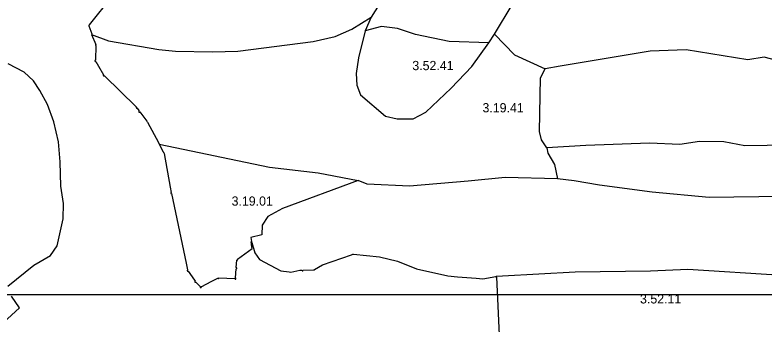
# Model space of a CAD drawing. Extents: x -662500 to -653478, y -1056827 to -1049993.
# Drawn here: x -661381 to -660772, y -1050977 to -1050726 of the extents above; entities that cross this region are included whole.
import ezdxf

# ---------------------------------------------------------------- set-up
doc = ezdxf.new("R2010")
doc.units = 0
doc.layers.add('Vrstva 24', color=7, linetype='Continuous')
doc.layers.add('Vrstva 9', color=7, linetype='Continuous')

msp = doc.modelspace()

# ---------------------------------------------------------------- linework, layer by layer
at = {"layer": 'Vrstva 24'}
for points in [[(-661024.6, -1050596.57), (-661038.64, -1050618.03), (-661068.65, -1050686.32), (-661078.98, -1050706.69), (-661091.94, -1050727.7)], [(-660991.97, -1050741.39), (-660977.65, -1050717.43), (-660958.65, -1050683.29), (-660936.63, -1050635.39)], [(-661302.35, -1050710.23), (-661321.04, -1050733.81), (-661321.35, -1050734.2), (-661321.18, -1050734.67), (-661318.78, -1050741.13), (-661318.96, -1050741.74)], [(-661318.96, -1050741.74), (-661305.19, -1050746.69), (-661264.44, -1050753.85), (-661250.95, -1050755.23), (-661220.94, -1050755.78), (-661200.29, -1050755.23), (-661139.02, -1050747.24), (-661121.12, -1050743.39), (-661107.63, -1050737.33), (-661091.94, -1050727.7)], [(-661091.94, -1050727.7), (-661096.89, -1050738.71)], [(-661096.89, -1050738.71), (-661102.25, -1050760.66), (-661104.17, -1050773.33), (-661103.62, -1050782.69), (-661100.59, -1050790.67), (-661080.49, -1050808.02), (-661070.86, -1050809.95), (-661057.92, -1050809.95), (-661047.73, -1050804.72), (-661027.08, -1050785.17), (-661010.28, -1050767.54), (-660996.38, -1050748.27)], [(-660996.38, -1050748.27), (-661028.59, -1050747.44), (-661056.13, -1050741.66), (-661070.72, -1050736.71), (-661083.66, -1050735.05), (-661096.89, -1050738.71)], [(-661318.96, -1050741.74), (-661315.69, -1050749.71), (-661315.72, -1050749.73), (-661315.75, -1050749.75), (-661315.78, -1050749.77), (-661315.8, -1050749.79), (-661315.82, -1050749.81), (-661315.84, -1050749.84), (-661315.86, -1050749.87), (-661315.88, -1050749.9), (-661315.9, -1050749.93), (-661315.91, -1050749.96), (-661315.92, -1050749.99), (-661315.93, -1050750.02), (-661315.93, -1050750.05), (-661315.94, -1050750.08), (-661315.94, -1050750.11), (-661315.94, -1050750.14), (-661315.94, -1050750.17), (-661315.94, -1050750.2), (-661315.93, -1050750.23), (-661315.93, -1050750.26), (-661315.92, -1050750.29), (-661315.91, -1050750.32), (-661315.89, -1050750.35), (-661315.88, -1050750.38), (-661315.86, -1050750.4), (-661315.84, -1050750.43), (-661315.82, -1050750.46), (-661315.8, -1050750.49), (-661315.77, -1050750.52), (-661315.74, -1050750.54), (-661315.71, -1050750.56), (-661315.68, -1050750.58), (-661315.65, -1050750.6), (-661315.62, -1050750.61), (-661315.59, -1050750.62), (-661315.56, -1050750.63), (-661315.53, -1050750.64), (-661315.5, -1050750.64), (-661315.47, -1050750.64), (-661315.85, -1050762.54), (-661315.88, -1050762.54), (-661315.91, -1050762.54), (-661315.94, -1050762.55), (-661315.97, -1050762.55), (-661316, -1050762.56), (-661316.03, -1050762.57), (-661316.06, -1050762.59), (-661316.09, -1050762.6), (-661316.12, -1050762.62), (-661316.15, -1050762.64), (-661316.18, -1050762.66), (-661316.21, -1050762.68), (-661316.24, -1050762.71), (-661316.26, -1050762.74), (-661316.28, -1050762.77), (-661316.3, -1050762.8), (-661316.31, -1050762.83), (-661316.33, -1050762.86), (-661316.34, -1050762.89), (-661316.35, -1050762.92), (-661316.35, -1050762.95), (-661316.36, -1050762.98), (-661316.36, -1050763.01)], [(-660996.38, -1050748.27), (-660991.97, -1050741.39)], [(-660991.97, -1050741.39), (-660975.72, -1050758.18), (-660950.67, -1050769.47)], [(-660497.86, -1050811.32), (-660537.23, -1050808.3), (-660567.94, -1050804.44), (-660664.44, -1050781.86), (-660750.63, -1050765.89), (-660773.02, -1050759.9), (-660786.29, -1050762.31), (-660836.4, -1050754.05), (-660865.59, -1050755.15), (-660938.69, -1050767.27), (-660950.67, -1050769.47)], [(-661316.36, -1050763.01), (-661316.36, -1050763.04), (-661316.36, -1050763.07), (-661316.36, -1050763.1), (-661316.35, -1050763.13), (-661316.34, -1050763.16), (-661316.33, -1050763.19), (-661316.32, -1050763.22), (-661316.31, -1050763.25), (-661316.3, -1050763.27), (-661316.28, -1050763.3), (-661316.26, -1050763.33), (-661316.24, -1050763.36), (-661316.22, -1050763.39), (-661316.19, -1050763.42), (-661316.16, -1050763.44), (-661316.13, -1050763.46), (-661316.1, -1050763.48), (-661316.07, -1050763.5), (-661316.04, -1050763.51), (-661316.01, -1050763.52), (-661315.98, -1050763.53), (-661315.94, -1050763.53), (-661315.92, -1050763.54), (-661315.89, -1050763.54), (-661315.86, -1050763.54), (-661315.83, -1050763.54), (-661315.8, -1050763.54), (-661315.77, -1050763.53), (-661315.74, -1050763.53), (-661315.71, -1050763.52), (-661315.68, -1050763.51), (-661315.65, -1050763.5), (-661315.62, -1050763.48), (-661313.36, -1050767.31), (-661309.26, -1050774.4), (-661309.29, -1050774.42), (-661309.31, -1050774.44), (-661309.33, -1050774.46), (-661309.36, -1050774.48), (-661309.38, -1050774.51), (-661309.4, -1050774.54), (-661309.42, -1050774.57), (-661309.44, -1050774.6), (-661309.45, -1050774.63), (-661309.46, -1050774.66), (-661309.47, -1050774.69), (-661309.47, -1050774.72), (-661309.48, -1050774.75), (-661309.48, -1050774.78), (-661309.48, -1050774.81), (-661309.48, -1050774.84), (-661309.48, -1050774.87), (-661309.47, -1050774.9), (-661309.46, -1050774.93), (-661309.45, -1050774.96), (-661309.44, -1050774.99), (-661309.43, -1050775.02), (-661309.42, -1050775.04), (-661309.4, -1050775.07), (-661309.38, -1050775.1), (-661309.36, -1050775.13), (-661309.34, -1050775.16), (-661309.31, -1050775.19), (-661309.28, -1050775.21)], [(-661386.97, -1050945.78), (-661365.77, -1050928.71), (-661352.27, -1050921), (-661347.04, -1050913.02), (-661342.09, -1050891.26), (-661341.81, -1050878.87), (-661344.01, -1050864.83), (-661344.43, -1050845.01), (-661345.8, -1050828.76), (-661349.66, -1050812.52), (-661354.89, -1050798.47), (-661360.95, -1050787.18), (-661366.18, -1050779.2), (-661373.61, -1050772.31), (-661386.83, -1050765.43)], [(-660949.43, -1050833.63), (-660953.83, -1050827.02), (-660955.49, -1050820.41), (-660954.66, -1050776.91), (-660950.67, -1050769.47)], [(-661309.28, -1050775.21), (-661309.25, -1050775.23), (-661309.22, -1050775.25), (-661309.19, -1050775.26), (-661309.16, -1050775.28), (-661309.13, -1050775.29), (-661309.1, -1050775.3), (-661309.06, -1050775.3), (-661309.04, -1050775.31), (-661309.01, -1050775.31), (-661308.98, -1050775.31), (-661308.95, -1050775.31), (-661308.92, -1050775.31), (-661308.89, -1050775.3), (-661308.86, -1050775.3), (-661308.83, -1050775.29), (-661308.8, -1050775.28), (-661308.77, -1050775.26), (-661308.74, -1050775.25), (-661308.71, -1050775.23), (-661308.68, -1050775.21), (-661308.65, -1050775.19), (-661308.63, -1050775.17), (-661282.81, -1050800.46), (-661282.83, -1050800.49), (-661282.85, -1050800.51), (-661282.87, -1050800.54), (-661282.89, -1050800.57), (-661282.9, -1050800.6), (-661282.91, -1050800.63), (-661282.92, -1050800.66), (-661282.93, -1050800.69), (-661282.94, -1050800.72), (-661282.94, -1050800.75), (-661282.94, -1050800.78), (-661282.94, -1050800.81), (-661282.94, -1050800.84), (-661282.94, -1050800.87), (-661282.93, -1050800.9), (-661282.92, -1050800.93), (-661282.91, -1050800.96), (-661282.9, -1050800.99), (-661282.89, -1050801.02), (-661282.87, -1050801.05), (-661282.85, -1050801.08), (-661282.83, -1050801.11), (-661282.81, -1050801.14), (-661282.79, -1050801.16), (-661282.77, -1050801.18), (-661282.74, -1050801.2), (-661282.71, -1050801.22), (-661282.68, -1050801.24), (-661282.65, -1050801.25), (-661282.62, -1050801.27), (-661282.59, -1050801.28), (-661282.56, -1050801.29), (-661282.53, -1050801.29), (-661282.5, -1050801.3), (-661282.48, -1050801.3), (-661282.45, -1050801.3), (-661282.42, -1050801.3), (-661282.39, -1050801.3), (-661282.36, -1050801.29), (-661282.33, -1050801.29), (-661282.3, -1050801.28)], [(-661282.3, -1050801.28), (-661282.27, -1050801.27), (-661282.24, -1050801.26), (-661282.21, -1050801.25), (-661282.18, -1050801.23), (-661282.15, -1050801.21), (-661280.34, -1050803.65), (-661280.54, -1050803.75), (-661280.64, -1050803.85), (-661280.74, -1050804.05), (-661280.74, -1050804.25), (-661280.64, -1050804.45), (-661280.54, -1050804.55), (-661280.34, -1050804.65), (-661280.14, -1050804.65), (-661279.94, -1050804.55), (-661279.84, -1050804.45), (-661279.81, -1050804.38), (-661274.16, -1050812.07), (-661273.86, -1050812.47), (-661273.62, -1050812.91), (-661264.59, -1050829.27), (-661264.17, -1050830.67)], [(-660275.96, -1050940.9), (-660289.17, -1050930.99), (-660301.01, -1050925.48), (-660318.91, -1050919.15), (-660340.39, -1050915.57), (-660404.96, -1050906.21), (-660436.34, -1050897.95), (-660462.78, -1050888.59), (-660506.42, -1050876.2), (-660543.59, -1050869.59), (-660568.65, -1050864.08), (-660626.89, -1050846.18), (-660653.04, -1050840.4), (-660715, -1050832.69), (-660734.27, -1050831.31), (-660788.65, -1050831.87), (-660805.72, -1050828.84), (-660825.55, -1050828.56), (-660841.52, -1050831.04), (-660866.02, -1050829.94), (-660917.79, -1050831.59), (-660949.43, -1050833.63)], [(-661264.17, -1050830.67), (-661263.68, -1050831.6), (-661260.96, -1050836.75), (-661260.96, -1050836.77), (-661260.96, -1050836.8), (-661260.95, -1050836.83), (-661260.95, -1050836.86), (-661260.94, -1050836.89), (-661260.93, -1050836.92), (-661260.92, -1050836.95), (-661260.91, -1050836.98), (-661260.89, -1050837.01), (-661260.87, -1050837.04), (-661260.85, -1050837.07), (-661260.83, -1050837.1), (-661260.81, -1050837.12), (-661260.79, -1050837.14), (-661260.76, -1050837.16), (-661260.73, -1050837.18), (-661260.2, -1050838.19), (-661255.12, -1050865.62), (-661254.35, -1050869.8), (-661254.38, -1050869.8), (-661254.41, -1050869.81), (-661254.44, -1050869.83), (-661254.47, -1050869.84), (-661254.5, -1050869.85), (-661254.52, -1050869.87), (-661254.55, -1050869.89), (-661254.58, -1050869.91), (-661254.61, -1050869.93), (-661254.64, -1050869.96), (-661254.66, -1050869.99), (-661254.68, -1050870.02), (-661254.7, -1050870.05), (-661254.71, -1050870.08), (-661254.73, -1050870.11), (-661254.74, -1050870.14), (-661254.75, -1050870.17), (-661254.75, -1050870.2), (-661254.76, -1050870.23), (-661254.76, -1050870.26), (-661254.76, -1050870.29), (-661254.76, -1050870.32), (-661254.76, -1050870.35), (-661254.75, -1050870.38), (-661254.75, -1050870.41), (-661254.73, -1050870.44), (-661254.72, -1050870.47), (-661254.71, -1050870.5), (-661254.7, -1050870.52), (-661254.68, -1050870.55), (-661254.66, -1050870.58), (-661254.64, -1050870.61), (-661254.62, -1050870.64), (-661254.59, -1050870.67), (-661254.56, -1050870.69), (-661254.53, -1050870.71), (-661254.5, -1050870.73), (-661254.47, -1050870.75), (-661254.44, -1050870.76), (-661254.41, -1050870.77), (-661254.38, -1050870.78), (-661254.34, -1050870.78), (-661254.31, -1050870.79)], [(-661264.17, -1050830.67), (-661174.54, -1050849.4), (-661135.17, -1050853.8), (-661102.5, -1050860)], [(-660949.43, -1050833.63), (-660948.6, -1050838.03), (-660943.1, -1050847.12), (-660940.62, -1050858.68)], [(-661102.5, -1050860), (-661164.08, -1050882.72), (-661175.92, -1050889.32), (-661180.6, -1050896.48), (-661180.87, -1050904.19), (-661189.69, -1050906.4), (-661189.13, -1050909.7), (-661189.34, -1050909.92)], [(-660940.62, -1050858.68), (-660983.3, -1050857.58), (-661013.31, -1050860.61), (-661060.94, -1050864.74), (-661095.36, -1050863.09), (-661102.5, -1050860)], [(-660275.96, -1050940.9), (-660298.26, -1050947.24), (-660319.74, -1050950.82), (-660365.44, -1050953.29), (-660402.89, -1050952.74), (-660435.66, -1050949.71), (-660454.38, -1050944.21), (-660491.28, -1050931.82), (-660570.71, -1050914.19), (-660666.95, -1050885.56), (-660709.08, -1050877.3), (-660734.96, -1050874.27), (-660757.26, -1050873.17), (-660817.7, -1050873.99), (-660863.96, -1050869.59), (-660906.78, -1050863.81), (-660927.15, -1050860.5), (-660940.62, -1050858.68)], [(-661254.31, -1050870.79), (-661254.29, -1050870.79), (-661254.26, -1050870.79), (-661254.23, -1050870.79), (-661254.2, -1050870.79), (-661254.17, -1050870.78), (-661242.17, -1050927.22), (-661241.02, -1050932.7), (-661241.06, -1050932.71), (-661241.09, -1050932.72), (-661241.12, -1050932.73), (-661241.15, -1050932.75), (-661241.18, -1050932.77), (-661241.21, -1050932.79), (-661241.23, -1050932.81), (-661241.26, -1050932.83), (-661241.28, -1050932.85), (-661241.3, -1050932.88), (-661241.32, -1050932.91), (-661241.34, -1050932.94), (-661241.35, -1050932.97), (-661241.37, -1050933), (-661241.38, -1050933.03), (-661241.39, -1050933.06), (-661241.39, -1050933.09), (-661241.4, -1050933.12), (-661241.4, -1050933.15), (-661241.4, -1050933.18), (-661241.4, -1050933.21), (-661241.4, -1050933.24), (-661241.39, -1050933.27), (-661241.39, -1050933.3), (-661241.38, -1050933.33), (-661241.36, -1050933.36), (-661241.35, -1050933.39), (-661241.34, -1050933.42), (-661241.32, -1050933.44), (-661241.3, -1050933.47), (-661241.28, -1050933.5), (-661241.26, -1050933.53), (-661241.23, -1050933.56), (-661241.2, -1050933.58), (-661241.17, -1050933.6), (-661241.14, -1050933.62), (-661241.11, -1050933.64), (-661241.08, -1050933.65), (-661241.05, -1050933.66), (-661241.02, -1050933.67), (-661240.98, -1050933.68), (-661240.95, -1050933.68), (-661240.93, -1050933.68), (-661240.9, -1050933.68), (-661240.87, -1050933.68), (-661240.84, -1050933.68), (-661240.81, -1050933.67), (-661240.78, -1050933.67), (-661240.75, -1050933.66), (-661240.72, -1050933.65), (-661240.69, -1050933.64), (-661240.66, -1050933.62), (-661240.63, -1050933.6), (-661237.46, -1050938.23), (-661235, -1050941.88), (-661235.04, -1050941.9), (-661235.06, -1050941.92)], [(-661200.52, -1050924.04), (-661188.69, -1050915.3), (-661189.1, -1050912.35), (-661189.23, -1050911.36), (-661189.42, -1050910.01), (-661189.34, -1050909.92)], [(-661189.34, -1050909.92), (-661189.31, -1050909.92), (-661189.29, -1050909.91), (-661189.26, -1050909.89), (-661189.23, -1050909.87), (-661189.2, -1050909.85), (-661189.17, -1050909.83), (-661189.14, -1050909.8), (-661189.12, -1050909.78), (-661188.91, -1050910.5), (-661186.53, -1050918.88), (-661182.67, -1050924.11), (-661165.33, -1050933.47), (-661158.73, -1050934.38), (-661157.34, -1050934.57), (-661149.89, -1050932.92), (-661148.18, -1050932.89), (-661148.18, -1050932.92), (-661148.18, -1050932.95), (-661148.17, -1050932.98), (-661148.16, -1050933.01), (-661148.15, -1050933.04), (-661148.14, -1050933.07), (-661148.13, -1050933.1), (-661148.11, -1050933.13), (-661148.09, -1050933.16), (-661148.07, -1050933.19), (-661148.05, -1050933.22), (-661148.03, -1050933.24), (-661148.01, -1050933.26), (-661147.98, -1050933.28), (-661147.95, -1050933.3), (-661147.92, -1050933.32), (-661147.89, -1050933.34), (-661147.86, -1050933.35), (-661147.83, -1050933.36), (-661147.8, -1050933.37), (-661147.77, -1050933.38), (-661147.73, -1050933.38), (-661147.71, -1050933.38), (-661147.68, -1050933.38), (-661147.65, -1050933.38), (-661147.62, -1050933.38), (-661147.59, -1050933.37), (-661147.56, -1050933.37), (-661147.53, -1050933.36), (-661147.5, -1050933.35), (-661147.47, -1050933.34), (-661147.44, -1050933.32), (-661147.41, -1050933.3), (-661147.38, -1050933.28), (-661147.35, -1050933.26), (-661147.32, -1050933.23), (-661147.3, -1050933.2), (-661147.28, -1050933.17), (-661147.26, -1050933.14), (-661147.24, -1050933.12), (-661147.23, -1050933.09), (-661147.21, -1050933.06), (-661147.2, -1050933.03), (-661147.19, -1050933), (-661147.19, -1050932.97), (-661147.18, -1050932.94), (-661147.18, -1050932.91), (-661147.18, -1050932.88)], [(-661147.18, -1050932.88), (-661138.89, -1050932.7), (-661138.89, -1050932.73), (-661138.89, -1050932.75), (-661138.39, -1050932.7), (-661137.93, -1050932.5), (-661137.94, -1050932.47), (-661137.96, -1050932.45), (-661131.5, -1050928.54), (-661107.89, -1050920.35), (-661106.82, -1050919.98), (-661106.42, -1050920.02), (-661085.34, -1050922.18), (-661070.74, -1050925.48), (-661055.33, -1050931.82), (-661029.72, -1050937.6), (-661021.96, -1050938.2), (-661006.91, -1050939.37), (-661001.36, -1050939.8), (-660990.88, -1050937.99)], [(-661201.06, -1050931.44), (-661201.06, -1050931.41), (-661201.05, -1050931.38), (-661201.04, -1050931.35), (-661201.04, -1050931.32), (-661201.04, -1050931.29), (-661201.04, -1050931.26), (-661201.04, -1050931.23), (-661201.05, -1050931.2), (-661201.05, -1050931.17), (-661201.06, -1050931.14), (-661201.07, -1050931.11), (-661201.08, -1050931.08), (-661201.1, -1050931.05), (-661201.12, -1050931.02), (-661201.14, -1050930.99), (-661201.16, -1050930.96), (-661201.19, -1050930.93), (-661201.22, -1050930.91), (-661201.25, -1050930.89), (-661201.28, -1050930.87), (-661201.31, -1050930.85), (-661201.33, -1050930.84), (-661201.36, -1050930.83), (-661201.39, -1050930.81), (-661201.43, -1050930.8), (-661201.45, -1050930.8), (-661201.47, -1050930.79), (-661201.5, -1050930.79), (-661200.96, -1050924.83), (-661200.93, -1050924.83), (-661200.9, -1050924.83), (-661200.87, -1050924.83), (-661200.84, -1050924.82), (-661200.81, -1050924.82), (-661200.78, -1050924.81), (-661200.75, -1050924.8), (-661200.72, -1050924.78), (-661200.69, -1050924.77), (-661200.66, -1050924.75), (-661200.63, -1050924.73), (-661200.6, -1050924.71), (-661200.58, -1050924.69), (-661200.56, -1050924.67), (-661200.54, -1050924.64), (-661200.52, -1050924.61), (-661200.5, -1050924.58), (-661200.48, -1050924.55), (-661200.47, -1050924.52), (-661200.46, -1050924.49), (-661200.45, -1050924.46), (-661200.44, -1050924.43), (-661200.44, -1050924.4), (-661200.43, -1050924.37), (-661200.43, -1050924.34), (-661200.43, -1050924.31), (-661200.43, -1050924.28), (-661200.44, -1050924.25), (-661200.44, -1050924.22), (-661200.45, -1050924.19), (-661200.46, -1050924.16), (-661200.47, -1050924.13), (-661200.48, -1050924.1), (-661200.5, -1050924.07), (-661200.52, -1050924.04)], [(-661202.15, -1050940.12), (-661202.12, -1050940.11), (-661202.09, -1050940.1), (-661202.06, -1050940.09), (-661202.03, -1050940.07), (-661202, -1050940.05), (-661201.97, -1050940.03), (-661201.94, -1050940.01), (-661201.91, -1050939.98), (-661201.89, -1050939.95), (-661201.87, -1050939.92), (-661201.85, -1050939.89), (-661201.83, -1050939.87), (-661201.82, -1050939.84), (-661201.81, -1050939.81), (-661201.8, -1050939.78), (-661201.79, -1050939.75), (-661201.78, -1050939.72), (-661201.77, -1050939.69), (-661201.77, -1050939.66), (-661201.77, -1050939.63), (-661201.77, -1050939.6), (-661201.77, -1050939.57), (-661201.78, -1050939.54), (-661201.78, -1050939.51), (-661201.79, -1050939.48), (-661201.8, -1050939.45), (-661201.81, -1050939.42), (-661201.83, -1050939.39), (-661201.85, -1050939.36), (-661201.87, -1050939.33), (-661201.89, -1050939.3), (-661201.92, -1050939.27), (-661201.95, -1050939.25), (-661201.98, -1050939.23), (-661202.01, -1050939.21), (-661202.04, -1050939.19), (-661202.06, -1050939.18), (-661202.09, -1050939.17), (-661202.12, -1050939.16), (-661202.16, -1050939.15), (-661202.18, -1050939.14), (-661202.2, -1050939.14), (-661202.23, -1050939.13), (-661201.57, -1050931.79), (-661201.54, -1050931.79), (-661201.51, -1050931.79), (-661201.48, -1050931.79), (-661201.45, -1050931.78), (-661201.42, -1050931.78), (-661201.39, -1050931.77), (-661201.36, -1050931.76), (-661201.33, -1050931.75), (-661201.3, -1050931.73), (-661201.27, -1050931.71), (-661201.24, -1050931.69), (-661201.21, -1050931.67), (-661201.18, -1050931.64), (-661201.16, -1050931.61), (-661201.14, -1050931.58), (-661201.12, -1050931.55), (-661201.1, -1050931.52), (-661201.09, -1050931.5), (-661201.07, -1050931.47), (-661201.06, -1050931.44)], [(-660990.88, -1050937.99), (-660990.21, -1050937.87), (-660985.47, -1050937.61), (-660926.33, -1050934.29), (-660865.2, -1050933.47), (-660834.91, -1050932.09), (-660758.36, -1050937.05)], [(-661230.85, -1050946.66), (-661230.84, -1050946.69), (-661230.83, -1050946.72), (-661230.82, -1050946.75), (-661230.81, -1050946.78), (-661230.79, -1050946.81), (-661230.77, -1050946.84), (-661230.75, -1050946.87), (-661230.73, -1050946.9), (-661230.71, -1050946.92), (-661230.69, -1050946.94), (-661230.66, -1050946.96), (-661230.63, -1050946.98), (-661230.6, -1050947), (-661230.57, -1050947.01), (-661230.54, -1050947.03), (-661230.51, -1050947.04), (-661230.48, -1050947.05), (-661230.44, -1050947.05), (-661230.42, -1050947.06), (-661230.39, -1050947.06), (-661230.36, -1050947.06), (-661230.33, -1050947.06), (-661230.3, -1050947.06), (-661230.27, -1050947.05), (-661230.24, -1050947.05), (-661230.21, -1050947.04), (-661230.18, -1050947.03), (-661230.15, -1050947.01), (-661230.12, -1050947), (-661230.09, -1050946.98), (-661230.06, -1050946.96), (-661230.03, -1050946.94), (-661230.01, -1050946.92), (-661229.99, -1050946.9), (-661229.97, -1050946.87), (-661229.95, -1050946.84), (-661229.93, -1050946.81), (-661229.91, -1050946.78), (-661229.9, -1050946.75), (-661229.89, -1050946.72), (-661229.88, -1050946.69), (-661229.87, -1050946.66), (-661229.86, -1050946.63), (-661229.86, -1050946.6), (-661229.86, -1050946.57), (-661229.86, -1050946.54), (-661229.86, -1050946.51), (-661229.86, -1050946.48), (-661229.87, -1050946.45), (-661229.88, -1050946.42), (-661229.89, -1050946.39), (-661229.9, -1050946.36), (-661229.91, -1050946.34), (-661221.47, -1050941.86), (-661221.45, -1050941.85), (-661221.42, -1050941.84), (-661221.39, -1050941.82), (-661221.36, -1050941.8), (-661221.33, -1050941.79), (-661216.57, -1050939.28), (-661216.56, -1050939.3), (-661216.54, -1050939.33), (-661216.52, -1050939.36), (-661216.5, -1050939.39)], [(-661216.5, -1050939.39), (-661216.47, -1050939.42), (-661216.44, -1050939.44), (-661216.41, -1050939.46), (-661216.38, -1050939.48), (-661216.35, -1050939.5), (-661216.32, -1050939.51), (-661216.29, -1050939.52), (-661216.26, -1050939.53), (-661216.22, -1050939.53), (-661216.19, -1050939.54), (-661216.17, -1050939.54), (-661216.14, -1050939.54), (-661216.11, -1050939.54), (-661216.08, -1050939.54), (-661216.05, -1050939.53), (-661216.02, -1050939.53), (-661215.99, -1050939.52), (-661215.96, -1050939.51), (-661215.93, -1050939.5), (-661215.9, -1050939.48), (-661215.87, -1050939.46), (-661215.84, -1050939.44), (-661215.81, -1050939.42), (-661215.78, -1050939.39), (-661215.76, -1050939.36), (-661215.74, -1050939.33), (-661215.72, -1050939.3), (-661215.7, -1050939.27), (-661215.69, -1050939.25), (-661215.68, -1050939.22), (-661215.67, -1050939.19), (-661215.66, -1050939.16), (-661215.65, -1050939.13), (-661215.64, -1050939.1), (-661215.64, -1050939.07), (-661202.77, -1050939.62), (-661202.77, -1050939.65), (-661202.77, -1050939.68), (-661202.76, -1050939.71), (-661202.76, -1050939.74), (-661202.75, -1050939.77), (-661202.74, -1050939.8), (-661202.72, -1050939.83), (-661202.71, -1050939.86), (-661202.69, -1050939.89), (-661202.67, -1050939.92), (-661202.65, -1050939.95), (-661202.63, -1050939.98), (-661202.6, -1050940.01), (-661202.57, -1050940.03), (-661202.54, -1050940.05), (-661202.51, -1050940.07), (-661202.48, -1050940.09), (-661202.45, -1050940.1), (-661202.42, -1050940.11), (-661202.39, -1050940.12), (-661202.35, -1050940.13), (-661202.32, -1050940.13), (-661202.3, -1050940.13), (-661202.27, -1050940.13), (-661202.24, -1050940.13), (-661202.21, -1050940.13), (-661202.18, -1050940.12), (-661202.15, -1050940.12)], [(-660990.88, -1050937.99), (-660990.88, -1050938.02), (-660990.88, -1050938.05), (-660990.87, -1050938.08), (-660990.86, -1050938.11), (-660990.85, -1050938.14), (-660990.84, -1050938.17), (-660990.83, -1050938.2), (-660990.82, -1050938.23), (-660990.8, -1050938.25), (-660990.78, -1050938.28), (-660990.76, -1050938.31), (-660990.74, -1050938.34), (-660990.71, -1050938.37), (-660990.68, -1050938.39), (-660990.65, -1050938.41), (-660990.62, -1050938.43), (-660990.59, -1050938.45), (-660990.56, -1050938.46), (-660990.53, -1050938.47), (-660990.5, -1050938.48), (-660990.46, -1050938.49), (-660990.43, -1050938.49), (-660990.4, -1050938.49), (-660990.37, -1050938.49), (-660987.65, -1050997.41)], [(-661235.06, -1050941.92), (-661235.08, -1050941.94), (-661235.1, -1050941.97), (-661235.12, -1050942), (-661235.14, -1050942.03), (-661235.16, -1050942.06), (-661235.17, -1050942.09), (-661235.18, -1050942.12), (-661235.19, -1050942.15), (-661235.19, -1050942.18), (-661235.2, -1050942.21), (-661235.2, -1050942.24), (-661235.2, -1050942.27), (-661235.2, -1050942.3), (-661235.2, -1050942.33), (-661235.19, -1050942.36), (-661235.19, -1050942.39), (-661235.18, -1050942.42), (-661235.17, -1050942.45), (-661235.15, -1050942.48), (-661235.14, -1050942.5), (-661235.12, -1050942.53), (-661235.1, -1050942.56), (-661235.08, -1050942.59), (-661235.06, -1050942.62), (-661235.03, -1050942.65), (-661235, -1050942.67), (-661234.97, -1050942.69), (-661234.94, -1050942.71), (-661234.91, -1050942.73), (-661234.88, -1050942.74), (-661234.85, -1050942.75), (-661234.82, -1050942.76), (-661234.79, -1050942.76), (-661234.76, -1050942.77), (-661234.73, -1050942.77), (-661234.7, -1050942.77), (-661234.67, -1050942.77), (-661234.64, -1050942.77), (-661234.61, -1050942.76), (-661234.58, -1050942.76), (-661234.55, -1050942.75), (-661234.52, -1050942.74), (-661234.49, -1050942.73), (-661234.46, -1050942.71), (-661234.43, -1050942.69), (-661234.4, -1050942.67), (-661234.38, -1050942.65), (-661234.35, -1050942.63), (-661230.73, -1050946.22), (-661230.75, -1050946.25), (-661230.77, -1050946.27), (-661230.79, -1050946.3), (-661230.81, -1050946.33), (-661230.82, -1050946.36), (-661230.83, -1050946.39), (-661230.84, -1050946.42), (-661230.85, -1050946.45), (-661230.85, -1050946.48), (-661230.86, -1050946.51), (-661230.86, -1050946.54), (-661230.86, -1050946.57), (-661230.86, -1050946.6), (-661230.85, -1050946.63), (-661230.85, -1050946.66)], [(-661517.5, -1051091.5), (-661377.5, -1050963.5), (-661384, -1050954)]]:
    msp.add_lwpolyline(points, dxfattribs=at)
at = {"layer": 'Vrstva 9'}
msp.add_line((-657221.63, -1050952.96), (-661971.63, -1050952.96), dxfattribs=at)

# ---------------------------------------------------------------- texts
at = {"layer": 'Vrstva 24'}
for s, p in [('3.52.41', (-661058.6, -1050770.57)), ('3.19.41', (-661001.64, -1050804.84)), ('3.19.01', (-661205.33, -1050880.57)), ('3.52.11', (-660873.75, -1050959.92))]:
    msp.add_text(s, height=7.5, dxfattribs=at).set_placement(p)

doc.saveas('drawing.dxf')
